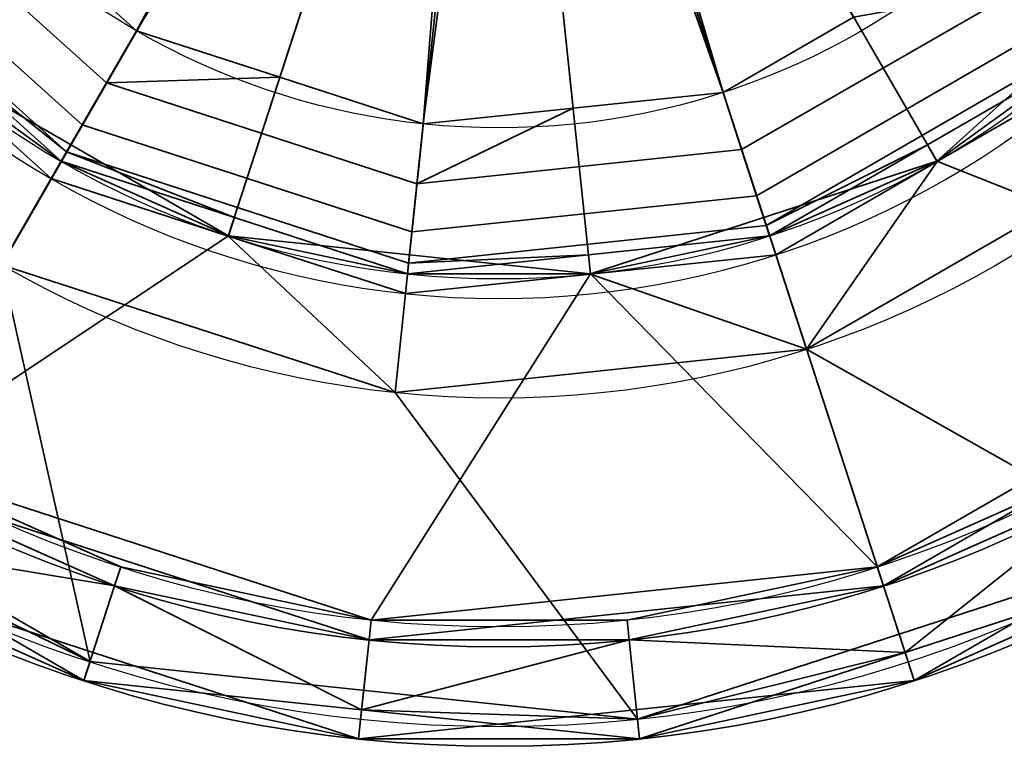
# Model space of a CAD drawing. Header units: millimetres. Extents: x -490 to 6690, y -115 to 132.
# Tile 790 of 1031: x 4980.84 to 4985.79, y -42.14 to -38.49. Entities that reach past the tile are written whole.
import ezdxf

# ---------------------------------------------------------------- set-up
doc = ezdxf.new("R2010")
doc.units = ezdxf.units.MM
doc.layers.add('152', color=7, linetype='Continuous', true_color=0xffffff)

# ---------------------------------------------------------------- blocks, each defined once
blk = doc.blocks.new('UG_SURFACE_235')
at = {"layer": '152', "color": 252, "linetype": 'Continuous', "lineweight": 35}
for points in [[(4977.1366, -36.6907, 324), (4978.1938, -39.0649, 324), (4980.125, -40.8039, 324), (4983.2501, -35.3913, 324)], [(4980.3047, -38.6623, 319), (4979.6095, -38.0363, 319), (4983.2501, -35.3913, 320.2058)], [(4980.125, -40.8039, 324), (4982.5969, -41.607, 324), (4985.1813, -41.3354, 324), (4983.2501, -35.3913, 324)], [(4983.2501, -35.3913, 320.2058), (4980.9999, -39.2884, 319), (4980.3047, -38.6623, 319)], [(4981.8897, -39.5775, 319), (4980.9999, -39.2884, 319), (4983.2501, -35.3913, 320.2058)], [(4983.2501, -35.3913, 320.2058), (4982.7795, -39.8666, 319), (4981.8897, -39.5775, 319)], [(4983.7103, -39.7688, 319), (4982.7795, -39.8666, 319), (4983.2501, -35.3913, 320.2058)], [(4985.1813, -41.3354, 324), (4987.432, -40.0359, 324), (4988.9598, -37.9334, 324), (4983.2501, -35.3913, 324)], [(4983.2501, -35.3913, 320.2058), (4986.2609, -38.7354, 319), (4985.4507, -39.2032, 319)], [(4983.2501, -35.3913, 320.2058), (4984.6406, -39.671, 319), (4983.7103, -39.7688, 319)], [(4985.4507, -39.2032, 319), (4984.6406, -39.671, 319), (4983.2501, -35.3913, 320.2058)], [(4986.8112, -37.9785, 319), (4986.2609, -38.7354, 319), (4983.2501, -35.3913, 320.2058)], [(4980.3047, -38.6623, 298.5), (4980.9999, -39.2884, 298.5), (4980.7501, -39.7214, 298), (4979.2051, -38.3302, 298)], [(4980.9999, -39.2884, 298.5), (4980.3047, -38.6623, 298.5), (4980.3047, -38.6623, 319), (4980.9999, -39.2884, 319)], [(4985.4507, -39.2032, 298.5), (4986.2609, -38.7354, 298.5), (4986.5956, -39.107, 298), (4984.7951, -40.1465, 298)], [(4986.2609, -38.7354, 298.5), (4985.4507, -39.2032, 298.5), (4985.4507, -39.2032, 319), (4986.2609, -38.7354, 319)], [(4986.5751, -41.1503, 298), (4984.7951, -40.1465, 298), (4986.5956, -39.107, 298)], [(4984.7951, -40.1465, 298), (4984.6406, -39.671, 298.5), (4985.4507, -39.2032, 298.5)], [(4984.6406, -39.671, 319), (4985.4507, -39.2032, 319), (4985.4507, -39.2032, 298.5), (4984.6406, -39.671, 298.5)], [(4982.7275, -40.3639, 298), (4980.7501, -39.7214, 298), (4980.9999, -39.2884, 298.5), (4981.8897, -39.5775, 298.5)], [(4980.9999, -39.2884, 319), (4981.8897, -39.5775, 319), (4981.8897, -39.5775, 298.5), (4980.9999, -39.2884, 298.5)], [(4981.8897, -39.5775, 298.5), (4982.7795, -39.8666, 298.5), (4982.7275, -40.3639, 298)], [(4982.7795, -39.8666, 298.5), (4981.8897, -39.5775, 298.5), (4981.8897, -39.5775, 319), (4982.7795, -39.8666, 319)], [(4983.7103, -39.7688, 298.5), (4984.6406, -39.671, 298.5), (4984.7951, -40.1465, 298)], [(4984.6406, -39.671, 298.5), (4983.7103, -39.7688, 298.5), (4983.7103, -39.7688, 319), (4984.6406, -39.671, 319)], [(4980.7501, -39.7214, 298), (4981.195, -41.7158, 298), (4978.8003, -40.3332, 298)], [(4983.9449, -42.0048, 298), (4981.195, -41.7158, 298), (4980.7501, -39.7214, 298), (4982.7275, -40.3639, 298)], [(4984.7951, -40.1465, 298), (4982.7275, -40.3639, 298), (4982.7795, -39.8666, 298.5), (4983.7103, -39.7688, 298.5)], [(4982.7795, -39.8666, 319), (4983.7103, -39.7688, 319), (4983.7103, -39.7688, 298.5), (4982.7795, -39.8666, 298.5)], [(4985.3358, -41.8109, 323.5), (4987.7667, -40.4075, 323.5), (4987.432, -40.0359, 324), (4985.1813, -41.3354, 324)], [(4982.7275, -40.3639, 298), (4984.7951, -40.1465, 298), (4986.5751, -41.1503, 298), (4983.9449, -42.0048, 298)], [(4979.9485, -41.1092, 298.1), (4978.7335, -40.4075, 298.1), (4978.8003, -40.3332, 298), (4981.195, -41.7158, 298)], [(4987.7667, -40.4075, 323.5), (4985.3358, -41.8109, 323.5), (4986.6252, -41.2369, 298.1)], [(4979.8751, -41.2369, 323.5), (4982.5444, -42.1043, 323.5), (4982.5969, -41.607, 324), (4980.125, -40.8039, 324)], [(4979.8751, -41.2369, 323.5), (4979.9485, -41.1092, 298.1), (4981.164, -41.8109, 298.1)], [(4981.195, -41.7158, 298), (4981.164, -41.8109, 298.1), (4979.9485, -41.1092, 298.1)], [(4983.9449, -42.0048, 298), (4986.5751, -41.1503, 298), (4986.6252, -41.2369, 298.1), (4985.2901, -41.6706, 298.1)], [(4982.5444, -42.1043, 323.5), (4979.8751, -41.2369, 323.5), (4981.164, -41.8109, 298.1)], [(4985.3358, -41.8109, 323.5), (4985.2901, -41.6706, 298.1), (4986.6252, -41.2369, 298.1)], [(4982.5444, -42.1043, 323.5), (4985.3358, -41.8109, 323.5), (4985.1813, -41.3354, 324), (4982.5969, -41.607, 324)], [(4985.2901, -41.6706, 298.1), (4983.9554, -42.1043, 298.1), (4983.9449, -42.0048, 298)], [(4983.9554, -42.1043, 298.1), (4985.2901, -41.6706, 298.1), (4985.3358, -41.8109, 323.5)], [(4982.5597, -41.9576, 298.1), (4981.164, -41.8109, 298.1), (4981.195, -41.7158, 298), (4983.9449, -42.0048, 298)], [(4981.164, -41.8109, 298.1), (4982.5597, -41.9576, 298.1), (4982.5444, -42.1043, 323.5)], [(4985.3358, -41.8109, 323.5), (4982.5444, -42.1043, 323.5), (4983.9554, -42.1043, 298.1)], [(4982.5444, -42.1043, 323.5), (4982.5597, -41.9576, 298.1), (4983.9554, -42.1043, 298.1)], [(4983.9449, -42.0048, 298), (4983.9554, -42.1043, 298.1), (4982.5597, -41.9576, 298.1)]]:
    blk.add_3dface(points, dxfattribs=at)
blk = doc.blocks.new('UG_SURFACE_236')
at = {"layer": '152', "color": 252, "linetype": 'Continuous', "lineweight": 35}
for points in [[(4980.125, -40.8039, 1742), (4978.1938, -39.0649, 1742), (4977.1366, -36.6907, 1742), (4983.2501, -35.3913, 1742)], [(4985.1813, -41.3354, 1742), (4982.5969, -41.607, 1742), (4980.125, -40.8039, 1742), (4983.2501, -35.3913, 1742)], [(4988.9598, -37.9334, 1742), (4987.432, -40.0359, 1742), (4985.1813, -41.3354, 1742), (4983.2501, -35.3913, 1742)], [(4982.9822, -35.6885, 1799.8), (4980.866, -38.039, 1798.9894), (4981.4286, -38.5458, 1798.9894)], [(4981.4286, -38.5458, 1798.9894), (4983.1262, -35.7717, 1799.8), (4982.9822, -35.6885, 1799.8)], [(4983.4499, -35.7377, 1799.8), (4983.2916, -35.7891, 1799.8), (4984.3755, -38.8555, 1798.9894)], [(4984.3755, -38.8555, 1798.9894), (4985.0316, -38.4769, 1798.9894), (4983.4499, -35.7377, 1799.8)], [(4981.4286, -38.5458, 1798.9894), (4982.1491, -38.7798, 1798.9894), (4983.1262, -35.7717, 1799.8)], [(4983.1262, -35.7717, 1799.8), (4982.1491, -38.7798, 1798.9894), (4982.8691, -39.0138, 1798.9894)], [(4983.2916, -35.7891, 1799.8), (4983.1262, -35.7717, 1799.8), (4982.8691, -39.0138, 1798.9894)], [(4982.8691, -39.0138, 1798.9894), (4983.6226, -38.9347, 1798.9894), (4983.2916, -35.7891, 1799.8)], [(4983.2916, -35.7891, 1799.8), (4983.6226, -38.9347, 1798.9894), (4984.3755, -38.8555, 1798.9894)], [(4981.2775, -38.8078, 1798.8577), (4980.0582, -37.7101, 1798.8577), (4979.8617, -37.853, 1798.6346), (4981.1559, -39.0184, 1798.6346)], [(4980.0582, -37.7101, 1798.8577), (4981.2775, -38.8078, 1798.8577), (4981.4286, -38.5458, 1798.9894), (4980.866, -38.039, 1798.9894)], [(4981.1559, -39.0184, 1798.6346), (4979.8617, -37.853, 1798.6346), (4979.7344, -37.9455, 1798.3446), (4981.0772, -39.1546, 1798.3446)], [(4987.3652, -39.9616, 1778), (4988.8682, -37.8927, 1778), (4986.8097, -37.9775, 1778), (4985.4498, -39.2018, 1778)], [(4981.0772, -39.1546, 1798.3446), (4979.7344, -37.9455, 1798.3446), (4979.6906, -37.9775, 1798.0192), (4980.37, -38.5896, 1798.0192)], [(4986.1941, -38.6611, 1798.0192), (4985.4498, -39.2018, 1778), (4986.8097, -37.9775, 1778)], [(4985.0316, -38.4769, 1798.9894), (4984.3755, -38.8555, 1798.9894), (4984.4689, -39.1432, 1798.8577), (4985.8899, -38.323, 1798.8577)], [(4985.8899, -38.323, 1798.8577), (4984.4689, -39.1432, 1798.8577), (4984.5443, -39.3745, 1798.6346), (4986.0525, -38.5037, 1798.6346)], [(4986.0525, -38.5037, 1798.6346), (4984.5443, -39.3745, 1798.6346), (4984.5929, -39.5241, 1798.3446), (4986.1579, -38.6207, 1798.3446)], [(4982.1491, -38.7798, 1798.9894), (4981.4286, -38.5458, 1798.9894), (4981.2775, -38.8078, 1798.8577)], [(4981.05, -39.2018, 1798.0192), (4980.37, -38.5896, 1798.0192), (4980.3057, -38.6611, 1778)], [(4980.37, -38.5896, 1798.0192), (4981.05, -39.2018, 1798.0192), (4981.0772, -39.1546, 1798.3446)], [(4985.4021, -39.1185, 1798.0192), (4986.1941, -38.6611, 1798.0192), (4986.1579, -38.6207, 1798.3446), (4984.5929, -39.5241, 1798.3446)], [(4978.2743, -39.0061, 1778), (4980.175, -40.7173, 1778), (4981.8902, -39.5759, 1778), (4980.3057, -38.6611, 1778)], [(4980.3057, -38.6611, 1778), (4981.8902, -39.5759, 1778), (4981.05, -39.2018, 1798.0192)], [(4986.1941, -38.6611, 1798.0192), (4985.4021, -39.1185, 1798.0192), (4985.4498, -39.2018, 1778)], [(4981.2775, -38.8078, 1798.8577), (4982.8377, -39.3147, 1798.8577), (4982.8691, -39.0138, 1798.9894), (4982.1491, -38.7798, 1798.9894)], [(4982.8377, -39.3147, 1798.8577), (4981.2775, -38.8078, 1798.8577), (4981.1559, -39.0184, 1798.6346), (4982.8124, -39.5565, 1798.6346)], [(4982.8377, -39.3147, 1798.8577), (4984.4689, -39.1432, 1798.8577), (4984.3755, -38.8555, 1798.9894), (4983.6226, -38.9347, 1798.9894)], [(4983.6226, -38.9347, 1798.9894), (4982.8691, -39.0138, 1798.9894), (4982.8377, -39.3147, 1798.8577)], [(4982.8124, -39.5565, 1798.6346), (4981.1559, -39.0184, 1798.6346), (4981.0772, -39.1546, 1798.3446), (4982.7957, -39.713, 1798.3446)], [(4984.5929, -39.5241, 1798.3446), (4984.6096, -39.5759, 1798.0192), (4985.4021, -39.1185, 1798.0192)], [(4985.4498, -39.2018, 1778), (4985.4021, -39.1185, 1798.0192), (4984.6096, -39.5759, 1798.0192)], [(4981.0772, -39.1546, 1798.3446), (4981.05, -39.2018, 1798.0192), (4981.9202, -39.4845, 1798.0192)], [(4981.9202, -39.4845, 1798.0192), (4982.79, -39.7672, 1798.0192), (4982.7957, -39.713, 1798.3446), (4981.0772, -39.1546, 1798.3446)], [(4984.4689, -39.1432, 1798.8577), (4982.8377, -39.3147, 1798.8577), (4982.8124, -39.5565, 1798.6346), (4984.5443, -39.3745, 1798.6346)], [(4981.8902, -39.5759, 1778), (4981.9202, -39.4845, 1798.0192), (4981.05, -39.2018, 1798.0192)], [(4984.6096, -39.5759, 1798.0192), (4983.7098, -39.7672, 1778), (4985.4498, -39.2018, 1778)], [(4985.4498, -39.2018, 1778), (4983.7098, -39.7672, 1778), (4985.1503, -41.2403, 1778), (4987.3652, -39.9616, 1778)], [(4984.5443, -39.3745, 1798.6346), (4982.8124, -39.5565, 1798.6346), (4982.7957, -39.713, 1798.3446), (4984.5929, -39.5241, 1798.3446)], [(4982.79, -39.7672, 1798.0192), (4981.9202, -39.4845, 1798.0192), (4981.8902, -39.5759, 1778)], [(4983.6998, -39.6715, 1798.0192), (4984.6096, -39.5759, 1798.0192), (4984.5929, -39.5241, 1798.3446), (4982.7957, -39.713, 1798.3446)], [(4983.7098, -39.7672, 1778), (4981.8902, -39.5759, 1778), (4980.175, -40.7173, 1778), (4982.6074, -41.5076, 1778)], [(4982.79, -39.7672, 1798.0192), (4981.8902, -39.5759, 1778), (4983.7098, -39.7672, 1778)], [(4984.6096, -39.5759, 1798.0192), (4983.6998, -39.6715, 1798.0192), (4983.7098, -39.7672, 1778)], [(4982.7957, -39.713, 1798.3446), (4982.79, -39.7672, 1798.0192), (4983.6998, -39.6715, 1798.0192)], [(4983.7098, -39.7672, 1778), (4983.6998, -39.6715, 1798.0192), (4982.79, -39.7672, 1798.0192)], [(4982.6074, -41.5076, 1778), (4985.1503, -41.2403, 1778), (4983.7098, -39.7672, 1778)], [(4987.3652, -39.9616, 1778), (4985.1503, -41.2403, 1778), (4986.3248, -40.7173, 1777)], [(4987.7667, -40.4075, 1742.4999), (4985.3358, -41.8109, 1742.4999), (4985.1813, -41.3354, 1742), (4987.432, -40.0359, 1742)], [(4986.6252, -41.2369, 1776.5), (4985.3358, -41.8109, 1742.4999), (4987.7667, -40.4075, 1742.4999)], [(4980.125, -40.8039, 1777), (4981.3185, -41.3354, 1777), (4981.3495, -41.2403, 1777), (4980.175, -40.7173, 1777)], [(4980.175, -40.7173, 1778), (4980.175, -40.7173, 1777), (4981.3495, -41.2403, 1777)], [(4981.3495, -41.2403, 1777), (4982.6074, -41.5076, 1778), (4980.175, -40.7173, 1778)], [(4985.1503, -41.2403, 1778), (4985.1503, -41.2403, 1777), (4986.3248, -40.7173, 1777)], [(4986.3248, -40.7173, 1777), (4985.1503, -41.2403, 1777), (4985.1813, -41.3354, 1777), (4986.3749, -40.8039, 1777)], [(4982.5444, -42.1043, 1742.4999), (4979.8751, -41.2369, 1742.4999), (4980.125, -40.8039, 1742), (4982.5969, -41.607, 1742)], [(4981.3185, -41.3354, 1777), (4980.125, -40.8039, 1777), (4979.9485, -41.1092, 1776.5)], [(4986.3749, -40.8039, 1777), (4985.1813, -41.3354, 1777), (4985.2901, -41.6706, 1776.5)], [(4985.2901, -41.6706, 1776.5), (4986.6252, -41.2369, 1776.5), (4986.3749, -40.8039, 1777)], [(4981.164, -41.8109, 1776.5), (4979.9485, -41.1092, 1776.5), (4979.8751, -41.2369, 1742.4999)], [(4979.9485, -41.1092, 1776.5), (4981.164, -41.8109, 1776.5), (4981.3185, -41.3354, 1777)], [(4981.164, -41.8109, 1776.5), (4979.8751, -41.2369, 1742.4999), (4982.5444, -42.1043, 1742.4999)], [(4981.3185, -41.3354, 1777), (4982.5969, -41.607, 1777), (4982.6074, -41.5076, 1777), (4981.3495, -41.2403, 1777)], [(4981.3495, -41.2403, 1777), (4982.6074, -41.5076, 1777), (4982.6074, -41.5076, 1778)], [(4983.8929, -41.5076, 1777), (4985.1503, -41.2403, 1778), (4982.6074, -41.5076, 1778)], [(4983.8929, -41.5076, 1777), (4985.1503, -41.2403, 1777), (4985.1503, -41.2403, 1778)], [(4983.9034, -41.607, 1777), (4985.1813, -41.3354, 1777), (4985.1503, -41.2403, 1777), (4983.8929, -41.5076, 1777)], [(4986.6252, -41.2369, 1776.5), (4985.2901, -41.6706, 1776.5), (4985.3358, -41.8109, 1742.4999)], [(4981.3185, -41.3354, 1777), (4981.164, -41.8109, 1776.5), (4982.5597, -41.9576, 1776.5)], [(4982.5597, -41.9576, 1776.5), (4982.5969, -41.607, 1777), (4981.3185, -41.3354, 1777)], [(4985.3358, -41.8109, 1742.4999), (4982.5444, -42.1043, 1742.4999), (4982.5969, -41.607, 1742), (4985.1813, -41.3354, 1742)], [(4985.2901, -41.6706, 1776.5), (4985.1813, -41.3354, 1777), (4983.9034, -41.607, 1777)], [(4983.8929, -41.5076, 1777), (4982.6074, -41.5076, 1777), (4982.5969, -41.607, 1777), (4983.9034, -41.607, 1777)], [(4982.6074, -41.5076, 1778), (4982.6074, -41.5076, 1777), (4983.8929, -41.5076, 1777)], [(4982.5597, -41.9576, 1776.5), (4983.9554, -42.1043, 1776.5), (4983.9034, -41.607, 1777)], [(4983.9034, -41.607, 1777), (4982.5969, -41.607, 1777), (4982.5597, -41.9576, 1776.5)], [(4983.9034, -41.607, 1777), (4983.9554, -42.1043, 1776.5), (4985.2901, -41.6706, 1776.5)], [(4985.3358, -41.8109, 1742.4999), (4985.2901, -41.6706, 1776.5), (4983.9554, -42.1043, 1776.5)], [(4982.5444, -42.1043, 1742.4999), (4982.5597, -41.9576, 1776.5), (4981.164, -41.8109, 1776.5)], [(4983.9554, -42.1043, 1776.5), (4982.5444, -42.1043, 1742.4999), (4985.3358, -41.8109, 1742.4999)], [(4983.9554, -42.1043, 1776.5), (4982.5597, -41.9576, 1776.5), (4982.5444, -42.1043, 1742.4999)]]:
    blk.add_3dface(points, dxfattribs=at)
blk = doc.blocks.new('UG_SURFACE_237')
at = {"layer": '152', "color": 252, "linetype": 'Continuous', "lineweight": 35}
for points in [[(4977.1366, -36.6907, 1804), (4978.1938, -39.0649, 1804), (4980.125, -40.8039, 1804), (4983.2501, -35.3913, 1804)], [(4980.3047, -38.6623, 1799), (4979.6095, -38.0363, 1799), (4983.2501, -35.3913, 1800.2058)], [(4980.125, -40.8039, 1804), (4982.5969, -41.607, 1804), (4985.1813, -41.3354, 1804), (4983.2501, -35.3913, 1804)], [(4983.2501, -35.3913, 1800.2058), (4980.9999, -39.2884, 1799), (4980.3047, -38.6623, 1799)], [(4981.8897, -39.5775, 1799), (4980.9999, -39.2884, 1799), (4983.2501, -35.3913, 1800.2058)], [(4983.2501, -35.3913, 1800.2058), (4982.7795, -39.8666, 1799), (4981.8897, -39.5775, 1799)], [(4983.7103, -39.7688, 1799), (4982.7795, -39.8666, 1799), (4983.2501, -35.3913, 1800.2058)], [(4985.1813, -41.3354, 1804), (4987.432, -40.0359, 1804), (4988.9598, -37.9334, 1804), (4983.2501, -35.3913, 1804)], [(4983.2501, -35.3913, 1800.2058), (4986.2609, -38.7354, 1799), (4985.4507, -39.2032, 1799)], [(4983.2501, -35.3913, 1800.2058), (4984.6406, -39.671, 1799), (4983.7103, -39.7688, 1799)], [(4985.4507, -39.2032, 1799), (4984.6406, -39.671, 1799), (4983.2501, -35.3913, 1800.2058)], [(4986.8112, -37.9785, 1799), (4986.2609, -38.7354, 1799), (4983.2501, -35.3913, 1800.2058)], [(4980.3047, -38.6623, 1778.5), (4980.9999, -39.2884, 1778.5), (4980.7501, -39.7214, 1778), (4979.2051, -38.3302, 1778)], [(4980.9999, -39.2884, 1778.5), (4980.3047, -38.6623, 1778.5), (4980.3047, -38.6623, 1799), (4980.9999, -39.2884, 1799)], [(4985.4507, -39.2032, 1778.5), (4986.2609, -38.7354, 1778.5), (4986.5956, -39.107, 1778), (4984.7951, -40.1465, 1778)], [(4986.2609, -38.7354, 1778.5), (4985.4507, -39.2032, 1778.5), (4985.4507, -39.2032, 1799), (4986.2609, -38.7354, 1799)], [(4986.5751, -41.1503, 1778), (4984.7951, -40.1465, 1778), (4986.5956, -39.107, 1778)], [(4984.7951, -40.1465, 1778), (4984.6406, -39.671, 1778.5), (4985.4507, -39.2032, 1778.5)], [(4984.6406, -39.671, 1799), (4985.4507, -39.2032, 1799), (4985.4507, -39.2032, 1778.5), (4984.6406, -39.671, 1778.5)], [(4982.7275, -40.3639, 1778), (4980.7501, -39.7214, 1778), (4980.9999, -39.2884, 1778.5), (4981.8897, -39.5775, 1778.5)], [(4980.9999, -39.2884, 1799), (4981.8897, -39.5775, 1799), (4981.8897, -39.5775, 1778.5), (4980.9999, -39.2884, 1778.5)], [(4981.8897, -39.5775, 1778.5), (4982.7795, -39.8666, 1778.5), (4982.7275, -40.3639, 1778)], [(4982.7795, -39.8666, 1778.5), (4981.8897, -39.5775, 1778.5), (4981.8897, -39.5775, 1799), (4982.7795, -39.8666, 1799)], [(4983.7103, -39.7688, 1778.5), (4984.6406, -39.671, 1778.5), (4984.7951, -40.1465, 1778)], [(4984.6406, -39.671, 1778.5), (4983.7103, -39.7688, 1778.5), (4983.7103, -39.7688, 1799), (4984.6406, -39.671, 1799)], [(4980.7501, -39.7214, 1778), (4981.195, -41.7158, 1778), (4978.8003, -40.3332, 1778)], [(4983.9449, -42.0048, 1778), (4981.195, -41.7158, 1778), (4980.7501, -39.7214, 1778), (4982.7275, -40.3639, 1778)], [(4984.7951, -40.1465, 1778), (4982.7275, -40.3639, 1778), (4982.7795, -39.8666, 1778.5), (4983.7103, -39.7688, 1778.5)], [(4982.7795, -39.8666, 1799), (4983.7103, -39.7688, 1799), (4983.7103, -39.7688, 1778.5), (4982.7795, -39.8666, 1778.5)], [(4985.3358, -41.8109, 1803.5001), (4987.7667, -40.4075, 1803.5001), (4987.432, -40.0359, 1804), (4985.1813, -41.3354, 1804)], [(4982.7275, -40.3639, 1778), (4984.7951, -40.1465, 1778), (4986.5751, -41.1503, 1778), (4983.9449, -42.0048, 1778)], [(4979.9485, -41.1092, 1778.1), (4978.7335, -40.4075, 1778.1), (4978.8003, -40.3332, 1778), (4981.195, -41.7158, 1778)], [(4987.7667, -40.4075, 1803.5001), (4985.3358, -41.8109, 1803.5001), (4986.6252, -41.2369, 1778.1)], [(4979.8751, -41.2369, 1803.5001), (4982.5444, -42.1043, 1803.5001), (4982.5969, -41.607, 1804), (4980.125, -40.8039, 1804)], [(4979.8751, -41.2369, 1803.5001), (4979.9485, -41.1092, 1778.1), (4981.164, -41.8109, 1778.1)], [(4981.195, -41.7158, 1778), (4981.164, -41.8109, 1778.1), (4979.9485, -41.1092, 1778.1)], [(4983.9449, -42.0048, 1778), (4986.5751, -41.1503, 1778), (4986.6252, -41.2369, 1778.1), (4985.2901, -41.6706, 1778.1)], [(4982.5444, -42.1043, 1803.5001), (4979.8751, -41.2369, 1803.5001), (4981.164, -41.8109, 1778.1)], [(4985.3358, -41.8109, 1803.5001), (4985.2901, -41.6706, 1778.1), (4986.6252, -41.2369, 1778.1)], [(4982.5444, -42.1043, 1803.5001), (4985.3358, -41.8109, 1803.5001), (4985.1813, -41.3354, 1804), (4982.5969, -41.607, 1804)], [(4985.2901, -41.6706, 1778.1), (4983.9554, -42.1043, 1778.1), (4983.9449, -42.0048, 1778)], [(4983.9554, -42.1043, 1778.1), (4985.2901, -41.6706, 1778.1), (4985.3358, -41.8109, 1803.5001)], [(4982.5597, -41.9576, 1778.1), (4981.164, -41.8109, 1778.1), (4981.195, -41.7158, 1778), (4983.9449, -42.0048, 1778)], [(4981.164, -41.8109, 1778.1), (4982.5597, -41.9576, 1778.1), (4982.5444, -42.1043, 1803.5001)], [(4985.3358, -41.8109, 1803.5001), (4982.5444, -42.1043, 1803.5001), (4983.9554, -42.1043, 1778.1)], [(4982.5444, -42.1043, 1803.5001), (4982.5597, -41.9576, 1778.1), (4983.9554, -42.1043, 1778.1)], [(4983.9449, -42.0048, 1778), (4983.9554, -42.1043, 1778.1), (4982.5597, -41.9576, 1778.1)]]:
    blk.add_3dface(points, dxfattribs=at)
blk = doc.blocks.new('UG_SURFACE_238')
at = {"layer": '152', "color": 252, "linetype": 'Continuous', "lineweight": 35}
for points in [[(4980.125, -40.8039, 262), (4978.1938, -39.0649, 262), (4977.1366, -36.6907, 262), (4983.2501, -35.3913, 262)], [(4985.1813, -41.3354, 262), (4982.5969, -41.607, 262), (4980.125, -40.8039, 262), (4983.2501, -35.3913, 262)], [(4988.9598, -37.9334, 262), (4987.432, -40.0359, 262), (4985.1813, -41.3354, 262), (4983.2501, -35.3913, 262)], [(4982.9822, -35.6885, 319.8), (4980.866, -38.039, 318.9894), (4981.4286, -38.5458, 318.9894)], [(4981.4286, -38.5458, 318.9894), (4983.1262, -35.7717, 319.8), (4982.9822, -35.6885, 319.8)], [(4983.4499, -35.7377, 319.8), (4983.2916, -35.7891, 319.8), (4984.3755, -38.8555, 318.9894)], [(4984.3755, -38.8555, 318.9894), (4985.0316, -38.4769, 318.9894), (4983.4499, -35.7377, 319.8)], [(4981.4286, -38.5458, 318.9894), (4982.1491, -38.7798, 318.9894), (4983.1262, -35.7717, 319.8)], [(4983.1262, -35.7717, 319.8), (4982.1491, -38.7798, 318.9894), (4982.8691, -39.0138, 318.9894)], [(4983.2916, -35.7891, 319.8), (4983.1262, -35.7717, 319.8), (4982.8691, -39.0138, 318.9894)], [(4982.8691, -39.0138, 318.9894), (4983.6226, -38.9347, 318.9894), (4983.2916, -35.7891, 319.8)], [(4983.2916, -35.7891, 319.8), (4983.6226, -38.9347, 318.9894), (4984.3755, -38.8555, 318.9894)], [(4981.2775, -38.8078, 318.8576), (4980.0582, -37.7101, 318.8576), (4979.8617, -37.853, 318.6346), (4981.1559, -39.0184, 318.6346)], [(4980.0582, -37.7101, 318.8576), (4981.2775, -38.8078, 318.8576), (4981.4286, -38.5458, 318.9894), (4980.866, -38.039, 318.9894)], [(4981.1559, -39.0184, 318.6346), (4979.8617, -37.853, 318.6346), (4979.7344, -37.9455, 318.3447), (4981.0772, -39.1546, 318.3447)], [(4987.3652, -39.9616, 298), (4988.8682, -37.8927, 298), (4986.8097, -37.9775, 298), (4985.4498, -39.2018, 298)], [(4981.0772, -39.1546, 318.3447), (4979.7344, -37.9455, 318.3447), (4979.6906, -37.9775, 318.0192), (4980.37, -38.5896, 318.0192)], [(4986.1941, -38.6611, 318.0192), (4985.4498, -39.2018, 298), (4986.8097, -37.9775, 298)], [(4985.0316, -38.4769, 318.9894), (4984.3755, -38.8555, 318.9894), (4984.4689, -39.1432, 318.8576), (4985.8899, -38.323, 318.8576)], [(4985.8899, -38.323, 318.8576), (4984.4689, -39.1432, 318.8576), (4984.5443, -39.3745, 318.6346), (4986.0525, -38.5037, 318.6346)], [(4986.0525, -38.5037, 318.6346), (4984.5443, -39.3745, 318.6346), (4984.5929, -39.5241, 318.3447), (4986.1579, -38.6207, 318.3447)], [(4982.1491, -38.7798, 318.9894), (4981.4286, -38.5458, 318.9894), (4981.2775, -38.8078, 318.8576)], [(4981.05, -39.2018, 318.0192), (4980.37, -38.5896, 318.0192), (4980.3057, -38.6611, 298)], [(4980.37, -38.5896, 318.0192), (4981.05, -39.2018, 318.0192), (4981.0772, -39.1546, 318.3447)], [(4985.4021, -39.1185, 318.0192), (4986.1941, -38.6611, 318.0192), (4986.1579, -38.6207, 318.3447), (4984.5929, -39.5241, 318.3447)], [(4978.2743, -39.0061, 298), (4980.175, -40.7173, 298), (4981.8902, -39.5759, 298), (4980.3057, -38.6611, 298)], [(4981.05, -39.2018, 318.0192), (4980.3057, -38.6611, 298), (4981.8902, -39.5759, 298)], [(4986.1941, -38.6611, 318.0192), (4985.4021, -39.1185, 318.0192), (4985.4498, -39.2018, 298)], [(4981.2775, -38.8078, 318.8576), (4982.8377, -39.3147, 318.8576), (4982.8691, -39.0138, 318.9894), (4982.1491, -38.7798, 318.9894)], [(4982.8377, -39.3147, 318.8576), (4981.2775, -38.8078, 318.8576), (4981.1559, -39.0184, 318.6346), (4982.8124, -39.5565, 318.6346)], [(4982.8377, -39.3147, 318.8576), (4984.4689, -39.1432, 318.8576), (4984.3755, -38.8555, 318.9894), (4983.6226, -38.9347, 318.9894)], [(4983.6226, -38.9347, 318.9894), (4982.8691, -39.0138, 318.9894), (4982.8377, -39.3147, 318.8576)], [(4982.8124, -39.5565, 318.6346), (4981.1559, -39.0184, 318.6346), (4981.0772, -39.1546, 318.3447), (4982.7957, -39.713, 318.3447)], [(4984.5929, -39.5241, 318.3447), (4984.6096, -39.5759, 318.0192), (4985.4021, -39.1185, 318.0192)], [(4985.4498, -39.2018, 298), (4985.4021, -39.1185, 318.0192), (4984.6096, -39.5759, 318.0192)], [(4981.0772, -39.1546, 318.3447), (4981.05, -39.2018, 318.0192), (4981.9202, -39.4845, 318.0192)], [(4981.9202, -39.4845, 318.0192), (4982.79, -39.7672, 318.0192), (4982.7957, -39.713, 318.3447), (4981.0772, -39.1546, 318.3447)], [(4984.4689, -39.1432, 318.8576), (4982.8377, -39.3147, 318.8576), (4982.8124, -39.5565, 318.6346), (4984.5443, -39.3745, 318.6346)], [(4981.8902, -39.5759, 298), (4981.9202, -39.4845, 318.0192), (4981.05, -39.2018, 318.0192)], [(4984.6096, -39.5759, 318.0192), (4983.7098, -39.7672, 298), (4985.4498, -39.2018, 298)], [(4985.4498, -39.2018, 298), (4983.7098, -39.7672, 298), (4985.1503, -41.2403, 298), (4987.3652, -39.9616, 298)], [(4984.5443, -39.3745, 318.6346), (4982.8124, -39.5565, 318.6346), (4982.7957, -39.713, 318.3447), (4984.5929, -39.5241, 318.3447)], [(4982.79, -39.7672, 318.0192), (4981.9202, -39.4845, 318.0192), (4981.8902, -39.5759, 298)], [(4983.6998, -39.6715, 318.0192), (4984.6096, -39.5759, 318.0192), (4984.5929, -39.5241, 318.3447), (4982.7957, -39.713, 318.3447)], [(4983.7098, -39.7672, 298), (4981.8902, -39.5759, 298), (4980.175, -40.7173, 298), (4982.6074, -41.5076, 298)], [(4982.79, -39.7672, 318.0192), (4981.8902, -39.5759, 298), (4983.7098, -39.7672, 298)], [(4984.6096, -39.5759, 318.0192), (4983.6998, -39.6715, 318.0192), (4983.7098, -39.7672, 298)], [(4982.7957, -39.713, 318.3447), (4982.79, -39.7672, 318.0192), (4983.6998, -39.6715, 318.0192)], [(4983.7098, -39.7672, 298), (4983.6998, -39.6715, 318.0192), (4982.79, -39.7672, 318.0192)], [(4982.6074, -41.5076, 298), (4985.1503, -41.2403, 298), (4983.7098, -39.7672, 298)], [(4987.3652, -39.9616, 298), (4985.1503, -41.2403, 298), (4986.3248, -40.7173, 297)], [(4987.7667, -40.4075, 262.5), (4985.3358, -41.8109, 262.5), (4985.1813, -41.3354, 262), (4987.432, -40.0359, 262)], [(4986.6252, -41.2369, 296.5), (4985.3358, -41.8109, 262.5), (4987.7667, -40.4075, 262.5)], [(4980.125, -40.8039, 297), (4981.3185, -41.3354, 297), (4981.3495, -41.2403, 297), (4980.175, -40.7173, 297)], [(4980.175, -40.7173, 298), (4980.175, -40.7173, 297), (4981.3495, -41.2403, 297)], [(4981.3495, -41.2403, 297), (4982.6074, -41.5076, 298), (4980.175, -40.7173, 298)], [(4985.1503, -41.2403, 298), (4985.1503, -41.2403, 297), (4986.3248, -40.7173, 297)], [(4986.3248, -40.7173, 297), (4985.1503, -41.2403, 297), (4985.1813, -41.3354, 297), (4986.3749, -40.8039, 297)], [(4982.5444, -42.1043, 262.5), (4979.8751, -41.2369, 262.5), (4980.125, -40.8039, 262), (4982.5969, -41.607, 262)], [(4981.3185, -41.3354, 297), (4980.125, -40.8039, 297), (4979.9485, -41.1092, 296.5)], [(4986.3749, -40.8039, 297), (4985.1813, -41.3354, 297), (4985.2901, -41.6706, 296.5)], [(4985.2901, -41.6706, 296.5), (4986.6252, -41.2369, 296.5), (4986.3749, -40.8039, 297)], [(4981.164, -41.8109, 296.5), (4979.9485, -41.1092, 296.5), (4979.8751, -41.2369, 262.5)], [(4979.9485, -41.1092, 296.5), (4981.164, -41.8109, 296.5), (4981.3185, -41.3354, 297)], [(4981.164, -41.8109, 296.5), (4979.8751, -41.2369, 262.5), (4982.5444, -42.1043, 262.5)], [(4981.3185, -41.3354, 297), (4982.5969, -41.607, 297), (4982.6074, -41.5076, 297), (4981.3495, -41.2403, 297)], [(4981.3495, -41.2403, 297), (4982.6074, -41.5076, 297), (4982.6074, -41.5076, 298)], [(4983.8929, -41.5076, 297), (4985.1503, -41.2403, 298), (4982.6074, -41.5076, 298)], [(4983.8929, -41.5076, 297), (4985.1503, -41.2403, 297), (4985.1503, -41.2403, 298)], [(4983.9034, -41.607, 297), (4985.1813, -41.3354, 297), (4985.1503, -41.2403, 297), (4983.8929, -41.5076, 297)], [(4986.6252, -41.2369, 296.5), (4985.2901, -41.6706, 296.5), (4985.3358, -41.8109, 262.5)], [(4981.3185, -41.3354, 297), (4981.164, -41.8109, 296.5), (4982.5597, -41.9576, 296.5)], [(4982.5597, -41.9576, 296.5), (4982.5969, -41.607, 297), (4981.3185, -41.3354, 297)], [(4985.3358, -41.8109, 262.5), (4982.5444, -42.1043, 262.5), (4982.5969, -41.607, 262), (4985.1813, -41.3354, 262)], [(4985.2901, -41.6706, 296.5), (4985.1813, -41.3354, 297), (4983.9034, -41.607, 297)], [(4983.8929, -41.5076, 297), (4982.6074, -41.5076, 297), (4982.5969, -41.607, 297), (4983.9034, -41.607, 297)], [(4982.6074, -41.5076, 298), (4982.6074, -41.5076, 297), (4983.8929, -41.5076, 297)], [(4982.5597, -41.9576, 296.5), (4983.9554, -42.1043, 296.5), (4983.9034, -41.607, 297)], [(4983.9034, -41.607, 297), (4982.5969, -41.607, 297), (4982.5597, -41.9576, 296.5)], [(4983.9034, -41.607, 297), (4983.9554, -42.1043, 296.5), (4985.2901, -41.6706, 296.5)], [(4985.3358, -41.8109, 262.5), (4985.2901, -41.6706, 296.5), (4983.9554, -42.1043, 296.5)], [(4982.5444, -42.1043, 262.5), (4982.5597, -41.9576, 296.5), (4981.164, -41.8109, 296.5)], [(4983.9554, -42.1043, 296.5), (4982.5444, -42.1043, 262.5), (4985.3358, -41.8109, 262.5)], [(4983.9554, -42.1043, 296.5), (4982.5597, -41.9576, 296.5), (4982.5444, -42.1043, 262.5)]]:
    blk.add_3dface(points, dxfattribs=at)
blk = doc.blocks.new('UG_SURFACE_239')
at = {"layer": '152', "color": 252, "linetype": 'Continuous', "lineweight": 35}
for points in [[(4980.125, -40.8039, 1204), (4978.1938, -39.0649, 1204), (4977.1366, -36.6907, 1204), (4983.2501, -35.3913, 1204)], [(4985.1813, -41.3354, 1204), (4982.5969, -41.607, 1204), (4980.125, -40.8039, 1204), (4983.2501, -35.3913, 1204)], [(4988.9598, -37.9334, 1204), (4987.432, -40.0359, 1204), (4985.1813, -41.3354, 1204), (4983.2501, -35.3913, 1204)], [(4982.9822, -35.6885, 1261.8001), (4980.866, -38.039, 1260.9893), (4981.4286, -38.5458, 1260.9893)], [(4981.4286, -38.5458, 1260.9893), (4983.1262, -35.7717, 1261.8001), (4982.9822, -35.6885, 1261.8001)], [(4983.4499, -35.7377, 1261.8001), (4983.2916, -35.7891, 1261.8001), (4984.3755, -38.8555, 1260.9893)], [(4984.3755, -38.8555, 1260.9893), (4985.0316, -38.4769, 1260.9893), (4983.4499, -35.7377, 1261.8001)], [(4981.4286, -38.5458, 1260.9893), (4982.1491, -38.7798, 1260.9893), (4983.1262, -35.7717, 1261.8001)], [(4983.1262, -35.7717, 1261.8001), (4982.1491, -38.7798, 1260.9893), (4982.8691, -39.0138, 1260.9893)], [(4983.2916, -35.7891, 1261.8001), (4983.1262, -35.7717, 1261.8001), (4982.8691, -39.0138, 1260.9893)], [(4982.8691, -39.0138, 1260.9893), (4983.6226, -38.9347, 1260.9893), (4983.2916, -35.7891, 1261.8001)], [(4983.2916, -35.7891, 1261.8001), (4983.6226, -38.9347, 1260.9893), (4984.3755, -38.8555, 1260.9893)], [(4981.2775, -38.8078, 1260.8576), (4980.0582, -37.7101, 1260.8576), (4979.8617, -37.853, 1260.6347), (4981.1559, -39.0184, 1260.6347)], [(4980.0582, -37.7101, 1260.8576), (4981.2775, -38.8078, 1260.8576), (4981.4286, -38.5458, 1260.9893), (4980.866, -38.039, 1260.9893)], [(4981.1559, -39.0184, 1260.6347), (4979.8617, -37.853, 1260.6347), (4979.7344, -37.9455, 1260.3446), (4981.0772, -39.1546, 1260.3446)], [(4987.3652, -39.9616, 1240), (4988.8682, -37.8927, 1240), (4986.8097, -37.9775, 1240), (4985.4498, -39.2018, 1240)], [(4981.0772, -39.1546, 1260.3446), (4979.7344, -37.9455, 1260.3446), (4979.6906, -37.9775, 1260.0192), (4980.37, -38.5896, 1260.0192)], [(4986.1941, -38.6611, 1260.0192), (4985.4498, -39.2018, 1240), (4986.8097, -37.9775, 1240)], [(4985.0316, -38.4769, 1260.9893), (4984.3755, -38.8555, 1260.9893), (4984.4689, -39.1432, 1260.8576), (4985.8899, -38.323, 1260.8576)], [(4985.8899, -38.323, 1260.8576), (4984.4689, -39.1432, 1260.8576), (4984.5443, -39.3745, 1260.6347), (4986.0525, -38.5037, 1260.6347)], [(4986.0525, -38.5037, 1260.6347), (4984.5443, -39.3745, 1260.6347), (4984.5929, -39.5241, 1260.3446), (4986.1579, -38.6207, 1260.3446)], [(4982.1491, -38.7798, 1260.9893), (4981.4286, -38.5458, 1260.9893), (4981.2775, -38.8078, 1260.8576)], [(4981.05, -39.2018, 1260.0192), (4980.37, -38.5896, 1260.0192), (4980.3057, -38.6611, 1240)], [(4980.37, -38.5896, 1260.0192), (4981.05, -39.2018, 1260.0192), (4981.0772, -39.1546, 1260.3446)], [(4985.4021, -39.1185, 1260.0192), (4986.1941, -38.6611, 1260.0192), (4986.1579, -38.6207, 1260.3446), (4984.5929, -39.5241, 1260.3446)], [(4978.2743, -39.0061, 1240), (4980.175, -40.7173, 1240), (4981.8902, -39.5759, 1240), (4980.3057, -38.6611, 1240)], [(4981.05, -39.2018, 1260.0192), (4980.3057, -38.6611, 1240), (4981.8902, -39.5759, 1240)], [(4986.1941, -38.6611, 1260.0192), (4985.4021, -39.1185, 1260.0192), (4985.4498, -39.2018, 1240)], [(4981.2775, -38.8078, 1260.8576), (4982.8377, -39.3147, 1260.8576), (4982.8691, -39.0138, 1260.9893), (4982.1491, -38.7798, 1260.9893)], [(4982.8377, -39.3147, 1260.8576), (4981.2775, -38.8078, 1260.8576), (4981.1559, -39.0184, 1260.6347), (4982.8124, -39.5565, 1260.6347)], [(4982.8377, -39.3147, 1260.8576), (4984.4689, -39.1432, 1260.8576), (4984.3755, -38.8555, 1260.9893), (4983.6226, -38.9347, 1260.9893)], [(4983.6226, -38.9347, 1260.9893), (4982.8691, -39.0138, 1260.9893), (4982.8377, -39.3147, 1260.8576)], [(4982.8124, -39.5565, 1260.6347), (4981.1559, -39.0184, 1260.6347), (4981.0772, -39.1546, 1260.3446), (4982.7957, -39.713, 1260.3446)], [(4984.5929, -39.5241, 1260.3446), (4984.6096, -39.5759, 1260.0192), (4985.4021, -39.1185, 1260.0192)], [(4985.4498, -39.2018, 1240), (4985.4021, -39.1185, 1260.0192), (4984.6096, -39.5759, 1260.0192)], [(4981.0772, -39.1546, 1260.3446), (4981.05, -39.2018, 1260.0192), (4981.9202, -39.4845, 1260.0192)], [(4981.9202, -39.4845, 1260.0192), (4982.79, -39.7672, 1260.0192), (4982.7957, -39.713, 1260.3446), (4981.0772, -39.1546, 1260.3446)], [(4984.4689, -39.1432, 1260.8576), (4982.8377, -39.3147, 1260.8576), (4982.8124, -39.5565, 1260.6347), (4984.5443, -39.3745, 1260.6347)], [(4981.8902, -39.5759, 1240), (4981.9202, -39.4845, 1260.0192), (4981.05, -39.2018, 1260.0192)], [(4983.7098, -39.7672, 1240), (4985.4498, -39.2018, 1240), (4984.6096, -39.5759, 1260.0192)], [(4985.4498, -39.2018, 1240), (4983.7098, -39.7672, 1240), (4985.1503, -41.2403, 1240), (4987.3652, -39.9616, 1240)], [(4984.5443, -39.3745, 1260.6347), (4982.8124, -39.5565, 1260.6347), (4982.7957, -39.713, 1260.3446), (4984.5929, -39.5241, 1260.3446)], [(4982.79, -39.7672, 1260.0192), (4981.9202, -39.4845, 1260.0192), (4981.8902, -39.5759, 1240)], [(4983.6998, -39.6715, 1260.0192), (4984.6096, -39.5759, 1260.0192), (4984.5929, -39.5241, 1260.3446), (4982.7957, -39.713, 1260.3446)], [(4983.7098, -39.7672, 1240), (4981.8902, -39.5759, 1240), (4980.175, -40.7173, 1240), (4982.6074, -41.5076, 1240)], [(4981.8902, -39.5759, 1240), (4983.7098, -39.7672, 1240), (4982.79, -39.7672, 1260.0192)], [(4984.6096, -39.5759, 1260.0192), (4983.6998, -39.6715, 1260.0192), (4983.7098, -39.7672, 1240)], [(4982.7957, -39.713, 1260.3446), (4982.79, -39.7672, 1260.0192), (4983.6998, -39.6715, 1260.0192)], [(4983.7098, -39.7672, 1240), (4983.6998, -39.6715, 1260.0192), (4982.79, -39.7672, 1260.0192)], [(4982.6074, -41.5076, 1240), (4985.1503, -41.2403, 1240), (4983.7098, -39.7672, 1240)], [(4987.3652, -39.9616, 1240), (4985.1503, -41.2403, 1240), (4986.3248, -40.7173, 1239)], [(4987.7667, -40.4075, 1204.5), (4985.3358, -41.8109, 1204.5), (4985.1813, -41.3354, 1204), (4987.432, -40.0359, 1204)], [(4985.3358, -41.8109, 1204.5), (4987.7667, -40.4075, 1204.5), (4986.6252, -41.2369, 1238.5)], [(4980.125, -40.8039, 1239), (4981.3185, -41.3354, 1239), (4981.3495, -41.2403, 1239), (4980.175, -40.7173, 1239)], [(4980.175, -40.7173, 1240), (4980.175, -40.7173, 1239), (4981.3495, -41.2403, 1239)], [(4981.3495, -41.2403, 1239), (4982.6074, -41.5076, 1240), (4980.175, -40.7173, 1240)], [(4985.1503, -41.2403, 1240), (4985.1503, -41.2403, 1239), (4986.3248, -40.7173, 1239)], [(4986.3248, -40.7173, 1239), (4985.1503, -41.2403, 1239), (4985.1813, -41.3354, 1239), (4986.3749, -40.8039, 1239)], [(4982.5444, -42.1043, 1204.5), (4979.8751, -41.2369, 1204.5), (4980.125, -40.8039, 1204), (4982.5969, -41.607, 1204)], [(4981.3185, -41.3354, 1239), (4980.125, -40.8039, 1239), (4979.9485, -41.1092, 1238.5)], [(4986.3749, -40.8039, 1239), (4985.1813, -41.3354, 1239), (4985.2901, -41.6706, 1238.5)], [(4985.2901, -41.6706, 1238.5), (4986.6252, -41.2369, 1238.5), (4986.3749, -40.8039, 1239)], [(4981.164, -41.8109, 1238.5), (4979.9485, -41.1092, 1238.5), (4979.8751, -41.2369, 1204.5)], [(4979.9485, -41.1092, 1238.5), (4981.164, -41.8109, 1238.5), (4981.3185, -41.3354, 1239)], [(4979.8751, -41.2369, 1204.5), (4982.5444, -42.1043, 1204.5), (4981.164, -41.8109, 1238.5)], [(4981.3185, -41.3354, 1239), (4982.5969, -41.607, 1239), (4982.6074, -41.5076, 1239), (4981.3495, -41.2403, 1239)], [(4981.3495, -41.2403, 1239), (4982.6074, -41.5076, 1239), (4982.6074, -41.5076, 1240)], [(4983.8929, -41.5076, 1239), (4985.1503, -41.2403, 1240), (4982.6074, -41.5076, 1240)], [(4983.8929, -41.5076, 1239), (4985.1503, -41.2403, 1239), (4985.1503, -41.2403, 1240)], [(4983.9034, -41.607, 1239), (4985.1813, -41.3354, 1239), (4985.1503, -41.2403, 1239), (4983.8929, -41.5076, 1239)], [(4986.6252, -41.2369, 1238.5), (4985.2901, -41.6706, 1238.5), (4985.3358, -41.8109, 1204.5)], [(4981.3185, -41.3354, 1239), (4981.164, -41.8109, 1238.5), (4982.5597, -41.9576, 1238.5)], [(4982.5597, -41.9576, 1238.5), (4982.5969, -41.607, 1239), (4981.3185, -41.3354, 1239)], [(4985.3358, -41.8109, 1204.5), (4982.5444, -42.1043, 1204.5), (4982.5969, -41.607, 1204), (4985.1813, -41.3354, 1204)], [(4985.2901, -41.6706, 1238.5), (4985.1813, -41.3354, 1239), (4983.9034, -41.607, 1239)], [(4983.8929, -41.5076, 1239), (4982.6074, -41.5076, 1239), (4982.5969, -41.607, 1239), (4983.9034, -41.607, 1239)], [(4982.6074, -41.5076, 1240), (4982.6074, -41.5076, 1239), (4983.8929, -41.5076, 1239)], [(4982.5597, -41.9576, 1238.5), (4983.9554, -42.1043, 1238.5), (4983.9034, -41.607, 1239)], [(4983.9034, -41.607, 1239), (4982.5969, -41.607, 1239), (4982.5597, -41.9576, 1238.5)], [(4983.9034, -41.607, 1239), (4983.9554, -42.1043, 1238.5), (4985.2901, -41.6706, 1238.5)], [(4985.3358, -41.8109, 1204.5), (4985.2901, -41.6706, 1238.5), (4983.9554, -42.1043, 1238.5)], [(4982.5444, -42.1043, 1204.5), (4982.5597, -41.9576, 1238.5), (4981.164, -41.8109, 1238.5)], [(4983.9554, -42.1043, 1238.5), (4982.5444, -42.1043, 1204.5), (4985.3358, -41.8109, 1204.5)], [(4983.9554, -42.1043, 1238.5), (4982.5597, -41.9576, 1238.5), (4982.5444, -42.1043, 1204.5)]]:
    blk.add_3dface(points, dxfattribs=at)
blk = doc.blocks.new('UG_SURFACE_240')
at = {"layer": '152', "color": 252, "linetype": 'Continuous', "lineweight": 35}
for points in [[(4977.1366, -36.6907, 1266), (4978.1938, -39.0649, 1266), (4980.125, -40.8039, 1266), (4983.2501, -35.3913, 1266)], [(4980.3047, -38.6623, 1261), (4979.6095, -38.0363, 1261), (4983.2501, -35.3913, 1262.2057)], [(4980.125, -40.8039, 1266), (4982.5969, -41.607, 1266), (4985.1813, -41.3354, 1266), (4983.2501, -35.3913, 1266)], [(4983.2501, -35.3913, 1262.2057), (4980.9999, -39.2884, 1261), (4980.3047, -38.6623, 1261)], [(4981.8897, -39.5775, 1261), (4980.9999, -39.2884, 1261), (4983.2501, -35.3913, 1262.2057)], [(4983.2501, -35.3913, 1262.2057), (4982.7795, -39.8666, 1261), (4981.8897, -39.5775, 1261)], [(4983.7103, -39.7688, 1261), (4982.7795, -39.8666, 1261), (4983.2501, -35.3913, 1262.2057)], [(4985.1813, -41.3354, 1266), (4987.432, -40.0359, 1266), (4988.9598, -37.9334, 1266), (4983.2501, -35.3913, 1266)], [(4983.2501, -35.3913, 1262.2057), (4986.2609, -38.7354, 1261), (4985.4507, -39.2032, 1261)], [(4983.2501, -35.3913, 1262.2057), (4984.6406, -39.671, 1261), (4983.7103, -39.7688, 1261)], [(4985.4507, -39.2032, 1261), (4984.6406, -39.671, 1261), (4983.2501, -35.3913, 1262.2057)], [(4986.8112, -37.9785, 1261), (4986.2609, -38.7354, 1261), (4983.2501, -35.3913, 1262.2057)], [(4980.3047, -38.6623, 1240.5), (4980.9999, -39.2884, 1240.5), (4980.7501, -39.7214, 1240), (4979.2051, -38.3302, 1240)], [(4980.9999, -39.2884, 1240.5), (4980.3047, -38.6623, 1240.5), (4980.3047, -38.6623, 1261), (4980.9999, -39.2884, 1261)], [(4985.4507, -39.2032, 1240.5), (4986.2609, -38.7354, 1240.5), (4986.5956, -39.107, 1240), (4984.7951, -40.1465, 1240)], [(4986.2609, -38.7354, 1240.5), (4985.4507, -39.2032, 1240.5), (4985.4507, -39.2032, 1261), (4986.2609, -38.7354, 1261)], [(4986.5751, -41.1503, 1240), (4984.7951, -40.1465, 1240), (4986.5956, -39.107, 1240)], [(4984.7951, -40.1465, 1240), (4984.6406, -39.671, 1240.5), (4985.4507, -39.2032, 1240.5)], [(4984.6406, -39.671, 1261), (4985.4507, -39.2032, 1261), (4985.4507, -39.2032, 1240.5), (4984.6406, -39.671, 1240.5)], [(4982.7275, -40.3639, 1240), (4980.7501, -39.7214, 1240), (4980.9999, -39.2884, 1240.5), (4981.8897, -39.5775, 1240.5)], [(4980.9999, -39.2884, 1261), (4981.8897, -39.5775, 1261), (4981.8897, -39.5775, 1240.5), (4980.9999, -39.2884, 1240.5)], [(4981.8897, -39.5775, 1240.5), (4982.7795, -39.8666, 1240.5), (4982.7275, -40.3639, 1240)], [(4982.7795, -39.8666, 1240.5), (4981.8897, -39.5775, 1240.5), (4981.8897, -39.5775, 1261), (4982.7795, -39.8666, 1261)], [(4983.7103, -39.7688, 1240.5), (4984.6406, -39.671, 1240.5), (4984.7951, -40.1465, 1240)], [(4984.6406, -39.671, 1240.5), (4983.7103, -39.7688, 1240.5), (4983.7103, -39.7688, 1261), (4984.6406, -39.671, 1261)], [(4980.7501, -39.7214, 1240), (4981.195, -41.7158, 1240), (4978.8003, -40.3332, 1240)], [(4983.9449, -42.0048, 1240), (4981.195, -41.7158, 1240), (4980.7501, -39.7214, 1240), (4982.7275, -40.3639, 1240)], [(4984.7951, -40.1465, 1240), (4982.7275, -40.3639, 1240), (4982.7795, -39.8666, 1240.5), (4983.7103, -39.7688, 1240.5)], [(4982.7795, -39.8666, 1261), (4983.7103, -39.7688, 1261), (4983.7103, -39.7688, 1240.5), (4982.7795, -39.8666, 1240.5)], [(4985.3358, -41.8109, 1265.4999), (4987.7667, -40.4075, 1265.4999), (4987.432, -40.0359, 1266), (4985.1813, -41.3354, 1266)], [(4982.7275, -40.3639, 1240), (4984.7951, -40.1465, 1240), (4986.5751, -41.1503, 1240), (4983.9449, -42.0048, 1240)], [(4979.9485, -41.1092, 1240.1), (4978.7335, -40.4075, 1240.1), (4978.8003, -40.3332, 1240), (4981.195, -41.7158, 1240)], [(4987.7667, -40.4075, 1265.4999), (4985.3358, -41.8109, 1265.4999), (4986.6252, -41.2369, 1240.1)], [(4979.8751, -41.2369, 1265.4999), (4982.5444, -42.1043, 1265.4999), (4982.5969, -41.607, 1266), (4980.125, -40.8039, 1266)], [(4979.8751, -41.2369, 1265.4999), (4979.9485, -41.1092, 1240.1), (4981.164, -41.8109, 1240.1)], [(4981.195, -41.7158, 1240), (4981.164, -41.8109, 1240.1), (4979.9485, -41.1092, 1240.1)], [(4983.9449, -42.0048, 1240), (4986.5751, -41.1503, 1240), (4986.6252, -41.2369, 1240.1), (4985.2901, -41.6706, 1240.1)], [(4982.5444, -42.1043, 1265.4999), (4979.8751, -41.2369, 1265.4999), (4981.164, -41.8109, 1240.1)], [(4985.3358, -41.8109, 1265.4999), (4985.2901, -41.6706, 1240.1), (4986.6252, -41.2369, 1240.1)], [(4982.5444, -42.1043, 1265.4999), (4985.3358, -41.8109, 1265.4999), (4985.1813, -41.3354, 1266), (4982.5969, -41.607, 1266)], [(4985.2901, -41.6706, 1240.1), (4983.9554, -42.1043, 1240.1), (4983.9449, -42.0048, 1240)], [(4983.9554, -42.1043, 1240.1), (4985.2901, -41.6706, 1240.1), (4985.3358, -41.8109, 1265.4999)], [(4982.5597, -41.9576, 1240.1), (4981.164, -41.8109, 1240.1), (4981.195, -41.7158, 1240), (4983.9449, -42.0048, 1240)], [(4981.164, -41.8109, 1240.1), (4982.5597, -41.9576, 1240.1), (4982.5444, -42.1043, 1265.4999)], [(4985.3358, -41.8109, 1265.4999), (4982.5444, -42.1043, 1265.4999), (4983.9554, -42.1043, 1240.1)], [(4982.5444, -42.1043, 1265.4999), (4982.5597, -41.9576, 1240.1), (4983.9554, -42.1043, 1240.1)], [(4983.9449, -42.0048, 1240), (4983.9554, -42.1043, 1240.1), (4982.5597, -41.9576, 1240.1)]]:
    blk.add_3dface(points, dxfattribs=at)

msp = doc.modelspace()

# ---------------------------------------------------------------- linework, layer by layer
at = {"layer": '152', "color": 253, "linetype": 'Continuous', "lineweight": -3}
for centre, radius in [((4983.25, -35.3913, 298.1), 6.75), ((4983.25, -35.3913, 1742.5), 6.75), ((4983.25, -35.3913, 1778.1), 6.75), ((4983.25, -35.3913, 262.5), 6.75), ((4983.25, -35.3913, 1204.5), 6.75), ((4983.25, -35.3913, 1240.1), 6.75), ((4983.25, -35.3913, 1778.1), 6.75), ((4983.25, -35.3913, 324), 6.25), ((4983.25, -35.3913, 1777), 6.25), ((4983.25, -35.3913, 1804), 6.25), ((4983.25, -35.3913, 297), 6.25), ((4983.25, -35.3913, 1239), 6.25), ((4983.25, -35.3913, 1266), 6.25), ((4983.25, -35.3913, 1777), 6.25), ((4983.25, -35.3913, 1804), 6.25), ((4983.25, -35.3913, 1778), 6.15), ((4983.25, -35.3913, 1777), 6.15), ((4983.25, -35.3913, 297), 6.15), ((4983.25, -35.3913, 298), 6.15), ((4983.25, -35.3913, 1239), 6.15), ((4983.25, -35.3913, 1240), 6.15), ((4983.25, -35.3913, 298), 5), ((4983.25, -35.3913, 1778), 5), ((4983.25, -35.3913, 1240), 5), ((4983.25, -35.3913, 1798.9894), 3.6425), ((4983.25, -35.3913, 318.9894), 3.6425), ((4983.25, -35.3913, 1260.9894), 3.6425)]:
    msp.add_circle(centre, radius, dxfattribs=at)
at = {"layer": '152', "color": 253, "linetype": 'Continuous', "lineweight": -3, "extrusion": (0, 0, -1)}
for centre, radius in [((-4983.25, -35.3913, -323.5), 6.75), ((-4983.25, -35.3913, -1776.5), 6.75), ((-4983.25, -35.3913, -1803.5), 6.75), ((-4983.25, -35.3913, -296.5), 6.75), ((-4983.25, -35.3913, -1238.5), 6.75), ((-4983.25, -35.3913, -1265.5), 6.75), ((-4983.25, -35.3913, -298), 6.65), ((-4983.25, -35.3913, -1778), 6.65), ((-4983.25, -35.3913, -1240), 6.65), ((-4983.25, -35.3913, -1742), 6.25), ((-4983.25, -35.3913, -262), 6.25), ((-4983.25, -35.3913, -1204), 6.25), ((-4983.25, -35.3913, -319), 4.5), ((-4983.25, -35.3913, -298.5), 4.5), ((-4983.25, -35.3913, -1778.5), 4.5), ((-4983.25, -35.3913, -1799), 4.5), ((-4983.25, -35.3913, -1261), 4.5), ((-4983.25, -35.3913, -1240.5), 4.5), ((-4983.25, -35.3913, -1778.5), 4.5), ((-4983.25, -35.3913, -1798.0192), 4.4), ((-4983.25, -35.3913, -1778), 4.4), ((-4983.25, -35.3913, -318.0192), 4.4), ((-4983.25, -35.3913, -298), 4.4), ((-4983.25, -35.3913, -1240), 4.4), ((-4983.25, -35.3913, -1260.0192), 4.4), ((-4983.25, -35.3913, -1778), 4.4)]:
    msp.add_circle(centre, radius, dxfattribs=at)

# ---------------------------------------------------------------- block references
at = {"layer": '152', "color": 253, "linetype": 'Continuous', "lineweight": -3}
for name in ['UG_SURFACE_236', 'UG_SURFACE_238', 'UG_SURFACE_239', 'UG_SURFACE_235', 'UG_SURFACE_237', 'UG_SURFACE_240']:
    msp.add_blockref(name, (0, 0), dxfattribs=at)

doc.saveas('drawing.dxf')
